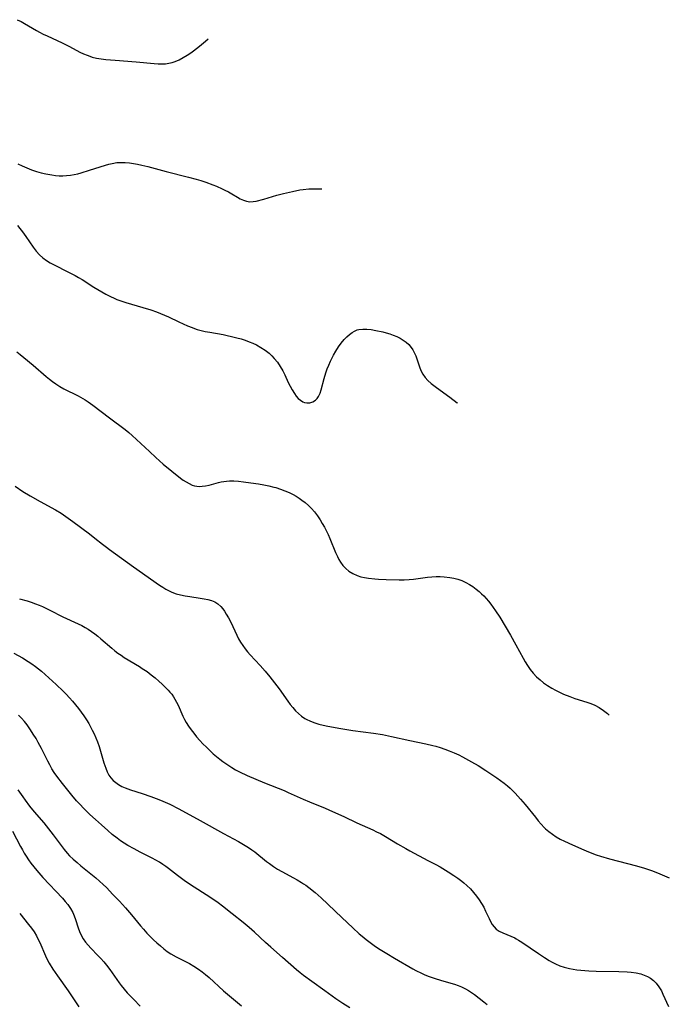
# Model space of a CAD drawing. Header units: inches. Extents: x 1073367 to 1082519, y 1569854 to 1574957.
# Tile 565 of 565: x 1081412 to 1081656, y 1573608 to 1573978. Entities that reach past the tile are written whole.
import ezdxf

# ---------------------------------------------------------------- set-up
doc = ezdxf.new("R2010")
doc.units = ezdxf.units.IN
doc.header["$MEASUREMENT"] = 0
doc.layers.add('CGG_CurvaNivelLidar_v1', color=7, linetype='Continuous', lineweight=30, true_color=0x008008)

msp = doc.modelspace()

# ---------------------------------------------------------------- linework, layer by layer
at = {"layer": 'CGG_CurvaNivelLidar_v1'}
for points in [[(1081411.2394, 1573977.9269, 79.5), (1081412.7713, 1573977.2183, 79.5), (1081414.093, 1573976.4947, 79.5), (1081418.5179, 1573973.8451, 79.5), (1081419.6642, 1573973.2225, 79.5), (1081421.0878, 1573972.5055, 79.5), (1081422.5364, 1573971.8189, 79.5), (1081428.1679, 1573969.2654, 79.5), (1081430.9144, 1573967.8845, 79.5), (1081434.8654, 1573965.7714, 79.5), (1081436.1766, 1573965.1264, 79.5), (1081437.5122, 1573964.5522, 79.5), (1081438.5152, 1573964.1917, 79.5), (1081439.4419, 1573963.9131, 79.5), (1081441.1235, 1573963.523, 79.5), (1081442.8396, 1573963.2374, 79.5), (1081444.581, 1573963.0241, 79.5), (1081448.1126, 1573962.7121, 79.5), (1081455.9548, 1573962.1171, 79.5), (1081462.7427, 1573961.4409, 79.5), (1081464.2099, 1573961.3475, 79.5), (1081465.658, 1573961.3209, 79.5), (1081466.9726, 1573961.38, 79.5), (1081468.2635, 1573961.5487, 79.5), (1081469.4201, 1573961.82, 79.5), (1081470.5536, 1573962.1955, 79.5), (1081472.1086, 1573962.8715, 79.5), (1081473.6294, 1573963.682, 79.5), (1081475.071, 1573964.559, 79.5), (1081476.4876, 1573965.5126, 79.5), (1081477.5096, 1573966.2548, 79.5), (1081479.6779, 1573967.9495, 79.5), (1081481.9774, 1573969.8422, 79.5), (1081483.0392, 1573970.732, 79.5)], [(1081411.5122, 1573923.8242, 79), (1081413.1756, 1573923.013, 79), (1081414.876, 1573922.276, 79), (1081416.6067, 1573921.6096, 79), (1081418.5639, 1573920.9531, 79), (1081420.3096, 1573920.4535, 79), (1081422.0694, 1573920.0291, 79), (1081424.271, 1573919.6172, 79), (1081425.6607, 1573919.4378, 79), (1081427.0524, 1573919.3316, 79), (1081428.4442, 1573919.3112, 79), (1081429.8648, 1573919.3899, 79), (1081431.2813, 1573919.5605, 79), (1081432.691, 1573919.8124, 79), (1081434.0005, 1573920.1122, 79), (1081435.3046, 1573920.457, 79), (1081438.4287, 1573921.3873, 79), (1081444.4758, 1573923.3288, 79), (1081445.7185, 1573923.6887, 79), (1081446.9618, 1573923.9904, 79), (1081448.66, 1573924.2539, 79), (1081450.3484, 1573924.3246, 79), (1081451.868, 1573924.2683, 79), (1081453.4013, 1573924.1264, 79), (1081454.944, 1573923.9148, 79), (1081456.4927, 1573923.645, 79), (1081458.0443, 1573923.325, 79), (1081460.3795, 1573922.7601, 79), (1081467.2539, 1573920.9051, 79), (1081475.6252, 1573918.8377, 79), (1081478.4288, 1573918.0673, 79), (1081480.2478, 1573917.4993, 79), (1081482.0467, 1573916.8904, 79), (1081484.7666, 1573915.8977, 79), (1081486.1001, 1573915.3737, 79), (1081488.1993, 1573914.4829, 79), (1081489.2865, 1573913.9815, 79), (1081490.6198, 1573913.309, 79), (1081491.8927, 1573912.5956, 79), (1081494.014, 1573911.288, 79), (1081495.0511, 1573910.6929, 79), (1081496.2188, 1573910.1431, 79), (1081497.4044, 1573909.7521, 79), (1081498.6063, 1573909.5651, 79), (1081499.8161, 1573909.6112, 79), (1081501.0534, 1573909.8332, 79), (1081503.828, 1573910.5845, 79), (1081508.7152, 1573912.0182, 79), (1081511.3063, 1573912.6999, 79), (1081514.5826, 1573913.4542, 79), (1081517.3966, 1573913.9867, 79), (1081518.6314, 1573914.1699, 79), (1081520.721, 1573914.3711, 79), (1081522.5721, 1573914.4299, 79), (1081525.6037, 1573914.4044, 79)], [(1081411.4138, 1573900.644, 78.5), (1081412.3461, 1573899.4907, 78.5), (1081413.2465, 1573898.3111, 78.5), (1081414.568, 1573896.4818, 78.5), (1081417.3455, 1573892.4861, 78.5), (1081418.4665, 1573890.9913, 78.5), (1081419.6875, 1573889.6106, 78.5), (1081420.9387, 1573888.4857, 78.5), (1081422.306, 1573887.4885, 78.5), (1081423.6979, 1573886.6398, 78.5), (1081425.1502, 1573885.8598, 78.5), (1081430.3117, 1573883.2994, 78.5), (1081433.0079, 1573881.903, 78.5), (1081434.3376, 1573881.1699, 78.5), (1081435.6436, 1573880.3986, 78.5), (1081440.1027, 1573877.5051, 78.5), (1081443.0646, 1573875.7038, 78.5), (1081444.5762, 1573874.8569, 78.5), (1081446.117, 1573874.0657, 78.5), (1081447.9097, 1573873.2544, 78.5), (1081448.7214, 1573872.9251, 78.5), (1081450.1706, 1573872.3891, 78.5), (1081452.0181, 1573871.7791, 78.5), (1081458.4251, 1573869.8872, 78.5), (1081461.4727, 1573868.9427, 78.5), (1081463.5312, 1573868.2421, 78.5), (1081465.0875, 1573867.6575, 78.5), (1081466.6203, 1573867.0266, 78.5), (1081468.1259, 1573866.3469, 78.5), (1081471.9104, 1573864.4922, 78.5), (1081473.5383, 1573863.7331, 78.5), (1081475.2266, 1573862.9927, 78.5), (1081476.9354, 1573862.3092, 78.5), (1081477.8962, 1573861.9621, 78.5), (1081478.8672, 1573861.646, 78.5), (1081480.3419, 1573861.239, 78.5), (1081481.8389, 1573860.8963, 78.5), (1081483.5656, 1573860.5593, 78.5), (1081488.5606, 1573859.6806, 78.5), (1081490.1341, 1573859.3682, 78.5), (1081491.7013, 1573859.0244, 78.5), (1081493.7408, 1573858.522, 78.5), (1081495.3174, 1573858.0824, 78.5), (1081496.8732, 1573857.5916, 78.5), (1081498.4006, 1573857.0362, 78.5), (1081499.7884, 1573856.4502, 78.5), (1081501.1407, 1573855.7967, 78.5), (1081502.7967, 1573854.8721, 78.5), (1081504.3767, 1573853.838, 78.5), (1081505.863, 1573852.685, 78.5), (1081506.9264, 1573851.7101, 78.5), (1081507.8119, 1573850.7753, 78.5), (1081508.9997, 1573849.3006, 78.5), (1081510.0639, 1573847.7255, 78.5), (1081511.009, 1573846.0717, 78.5), (1081511.7132, 1573844.6459, 78.5), (1081513.0654, 1573841.7432, 78.5), (1081513.7729, 1573840.3165, 78.5), (1081514.515, 1573838.9497, 78.5), (1081515.346, 1573837.6094, 78.5), (1081516.0589, 1573836.6268, 78.5), (1081516.8165, 1573835.7591, 78.5), (1081517.6265, 1573835.0376, 78.5), (1081518.4924, 1573834.4987, 78.5), (1081519.1575, 1573834.235, 78.5), (1081519.9636, 1573834.0733, 78.5), (1081521.1588, 1573834.1147, 78.5), (1081522.3008, 1573834.4655, 78.5), (1081523.3249, 1573835.1154, 78.5), (1081523.9345, 1573835.7449, 78.5), (1081524.4466, 1573836.5028, 78.5), (1081524.9783, 1573837.6773, 78.5), (1081525.3949, 1573838.9977, 78.5), (1081526.485, 1573843.2366, 78.5), (1081527.1204, 1573845.3987, 78.5), (1081527.6348, 1573846.8456, 78.5), (1081528.2194, 1573848.2799, 78.5), (1081528.8646, 1573849.6965, 78.5), (1081530.0707, 1573852.0329, 78.5), (1081530.9119, 1573853.4909, 78.5), (1081531.8943, 1573855.0459, 78.5), (1081532.9368, 1573856.5231, 78.5), (1081534.0492, 1573857.8939, 78.5), (1081534.9935, 1573858.8861, 78.5), (1081535.9896, 1573859.7713, 78.5), (1081537.0374, 1573860.5288, 78.5), (1081537.9404, 1573861.0372, 78.5), (1081538.8837, 1573861.4214, 78.5), (1081539.4751, 1573861.5848, 78.5), (1081540.9946, 1573861.7818, 78.5), (1081542.58, 1573861.7496, 78.5), (1081544.2141, 1573861.5577, 78.5), (1081545.8832, 1573861.2619, 78.5), (1081548.5142, 1573860.6754, 78.5), (1081549.8175, 1573860.3287, 78.5), (1081551.1068, 1573859.9424, 78.5), (1081552.3723, 1573859.5129, 78.5), (1081553.8255, 1573858.9355, 78.5), (1081555.0574, 1573858.3381, 78.5), (1081556.2174, 1573857.6499, 78.5), (1081557.2875, 1573856.8604, 78.5), (1081558.2892, 1573855.9202, 78.5), (1081559.1715, 1573854.8754, 78.5), (1081559.7912, 1573853.9729, 78.5), (1081560.327, 1573853.0202, 78.5), (1081560.9161, 1573851.6729, 78.5), (1081561.4024, 1573850.278, 78.5), (1081562.3927, 1573847.2062, 78.5), (1081562.8857, 1573845.9883, 78.5), (1081563.4939, 1573844.8375, 78.5), (1081564.3906, 1573843.6036, 78.5), (1081565.4584, 1573842.4649, 78.5), (1081566.6542, 1573841.394, 78.5), (1081567.6464, 1573840.5954, 78.5), (1081568.6801, 1573839.8131, 78.5), (1081573.7427, 1573836.1595, 78.5), (1081576.5032, 1573834.0506, 78.5), (1081576.5751, 1573833.9923, 78.5)], [(1081411.1488, 1573853.1951, 78), (1081412.4693, 1573852.1887, 78), (1081413.77, 1573851.1442, 78), (1081417.2869, 1573848.1836, 78), (1081422.1653, 1573843.9348, 78), (1081423.367, 1573842.9594, 78), (1081424.598, 1573842.0278, 78), (1081425.8615, 1573841.1479, 78), (1081427.3251, 1573840.2291, 78), (1081428.8285, 1573839.3843, 78), (1081434.1446, 1573836.7173, 78), (1081436.7778, 1573835.235, 78), (1081437.9757, 1573834.483, 78), (1081439.7341, 1573833.2455, 78), (1081445.9036, 1573828.4818, 78), (1081451.7636, 1573824.1053, 78), (1081453.1707, 1573822.9685, 78), (1081454.4794, 1573821.833, 78), (1081460.9518, 1573815.8383, 78), (1081463.3039, 1573813.582, 78), (1081464.6813, 1573812.3112, 78), (1081466.0908, 1573811.0922, 78), (1081472.6515, 1573805.8519, 78), (1081473.6555, 1573805.084, 78), (1081474.6749, 1573804.3829, 78), (1081475.8117, 1573803.7325, 78), (1081476.9878, 1573803.2215, 78), (1081477.8506, 1573802.958, 78), (1081478.731, 1573802.7876, 78), (1081479.7343, 1573802.7127, 78), (1081480.7485, 1573802.7498, 78), (1081482.0387, 1573802.9326, 78), (1081483.3337, 1573803.2255, 78), (1081486.8913, 1573804.2218, 78), (1081487.8398, 1573804.4329, 78), (1081488.8052, 1573804.5933, 78), (1081489.8571, 1573804.7007, 78), (1081490.9247, 1573804.7492, 78), (1081492.6606, 1573804.7292, 78), (1081494.4227, 1573804.6171, 78), (1081496.2043, 1573804.4385, 78), (1081498.9417, 1573804.0842, 78), (1081501.9233, 1573803.6307, 78), (1081503.8358, 1573803.2928, 78), (1081505.7379, 1573802.9047, 78), (1081507.6209, 1573802.4501, 78), (1081508.4248, 1573802.2278, 78), (1081510.1421, 1573801.6833, 78), (1081511.7563, 1573801.0877, 78), (1081513.3358, 1573800.418, 78), (1081514.8715, 1573799.6655, 78), (1081516.016, 1573799.0236, 78), (1081517.1262, 1573798.3273, 78), (1081518.1996, 1573797.5779, 78), (1081519.42, 1573796.6198, 78), (1081520.5793, 1573795.5881, 78), (1081521.748, 1573794.4019, 78), (1081522.84, 1573793.139, 78), (1081523.9649, 1573791.6546, 78), (1081525.0103, 1573790.1031, 78), (1081525.8187, 1573788.7891, 78), (1081526.5848, 1573787.447, 78), (1081527.3089, 1573786.0811, 78), (1081527.9892, 1573784.6945, 78), (1081528.6615, 1573783.1989, 78), (1081530.8354, 1573777.8283, 78), (1081531.4839, 1573776.381, 78), (1081532.0387, 1573775.2886, 78), (1081532.6582, 1573774.2535, 78), (1081533.5824, 1573773.0245, 78), (1081534.6377, 1573771.9171, 78), (1081535.8081, 1573770.937, 78), (1081537.3182, 1573769.9624, 78), (1081538.9556, 1573769.2002, 78), (1081540.2977, 1573768.7683, 78), (1081541.6939, 1573768.4484, 78), (1081543.131, 1573768.2117, 78), (1081545.4994, 1573767.9602, 78), (1081546.9293, 1573767.8676, 78), (1081549.8213, 1573767.7412, 78), (1081554.695, 1573767.613, 78), (1081556.5495, 1573767.6397, 78), (1081558.4005, 1573767.7487, 78), (1081560.104, 1573767.9302, 78), (1081565.2551, 1573768.6355, 78), (1081566.9265, 1573768.803, 78), (1081568.5943, 1573768.8889, 78), (1081570.0907, 1573768.8742, 78), (1081571.5787, 1573768.7751, 78), (1081573.697, 1573768.4955, 78), (1081575.218, 1573768.1967, 78), (1081576.7104, 1573767.8089, 78), (1081578.163, 1573767.3115, 78), (1081579.6387, 1573766.651, 78), (1081581.0618, 1573765.8677, 78), (1081582.3255, 1573765.0572, 78), (1081583.5461, 1573764.1695, 78), (1081584.7194, 1573763.2087, 78), (1081585.6021, 1573762.4065, 78), (1081586.4541, 1573761.5652, 78), (1081587.3338, 1573760.6256, 78), (1081588.1794, 1573759.6489, 78), (1081589.1141, 1573758.4769, 78), (1081590.009, 1573757.2669, 78), (1081590.8701, 1573756.0263, 78), (1081592.4627, 1573753.5507, 78), (1081596.4588, 1573746.8349, 78), (1081598.5129, 1573743.2559, 78), (1081601.1819, 1573738.248, 78), (1081601.968, 1573736.8546, 78), (1081602.8629, 1573735.3954, 78), (1081603.8308, 1573733.9963, 78), (1081604.9951, 1573732.5558, 78), (1081606.2668, 1573731.2121, 78), (1081607.5472, 1573730.0462, 78), (1081608.9074, 1573728.9687, 78), (1081610.3964, 1573727.9424, 78), (1081611.9461, 1573726.9945, 78), (1081613.4059, 1573726.1829, 78), (1081614.8973, 1573725.4228, 78), (1081616.4165, 1573724.7163, 78), (1081618.7438, 1573723.7709, 78), (1081620.6653, 1573723.1122, 78), (1081625.1699, 1573721.6782, 78), (1081626.6353, 1573721.1438, 78), (1081628.0571, 1573720.5365, 78), (1081629.7457, 1573719.6412, 78), (1081631.3446, 1573718.5934, 78), (1081632.8437, 1573717.4007, 78), (1081633.4586, 1573716.8196, 78)], [(1081410.538, 1573802.7374, 77.5), (1081413.4424, 1573800.8427, 77.5), (1081416.1429, 1573799.1981, 77.5), (1081419.9157, 1573797.0292, 77.5), (1081425.6508, 1573793.873, 77.5), (1081427.754, 1573792.6015, 77.5), (1081429.5019, 1573791.432, 77.5), (1081432.1689, 1573789.4966, 77.5), (1081438.3959, 1573784.8577, 77.5), (1081440.4257, 1573783.2868, 77.5), (1081443.3061, 1573780.9885, 77.5), (1081444.7622, 1573779.8652, 77.5), (1081445.9517, 1573778.9937, 77.5), (1081455.0136, 1573772.4647, 77.5), (1081464.7535, 1573765.6542, 77.5), (1081465.9507, 1573764.8549, 77.5), (1081467.151, 1573764.1052, 77.5), (1081468.0536, 1573763.592, 77.5), (1081469.3327, 1573762.9829, 77.5), (1081470.9688, 1573762.4106, 77.5), (1081472.6259, 1573761.9773, 77.5), (1081474.323, 1573761.6301, 77.5), (1081476.0405, 1573761.3476, 77.5), (1081479.9711, 1573760.7763, 77.5), (1081481.4287, 1573760.5251, 77.5), (1081482.862, 1573760.2361, 77.5), (1081484.2237, 1573759.8594, 77.5), (1081485.4897, 1573759.3254, 77.5), (1081486.6384, 1573758.5779, 77.5), (1081487.674, 1573757.6376, 77.5), (1081488.4352, 1573756.7602, 77.5), (1081489.1391, 1573755.7986, 77.5), (1081489.7964, 1573754.7695, 77.5), (1081490.6002, 1573753.3467, 77.5), (1081491.4492, 1573751.6808, 77.5), (1081493.7384, 1573746.8718, 77.5), (1081494.4204, 1573745.5088, 77.5), (1081495.1524, 1573744.1762, 77.5), (1081495.9433, 1573742.9085, 77.5), (1081496.8098, 1573741.6928, 77.5), (1081497.7392, 1573740.5448, 77.5), (1081498.7209, 1573739.4312, 77.5), (1081502.4609, 1573735.4099, 77.5), (1081504.3832, 1573733.2836, 77.5), (1081506.1764, 1573731.2106, 77.5), (1081507.0637, 1573730.1376, 77.5), (1081508.8031, 1573727.8835, 77.5), (1081509.6527, 1573726.7028, 77.5), (1081512.8408, 1573722.0978, 77.5), (1081513.7554, 1573720.8541, 77.5), (1081514.7068, 1573719.657, 77.5), (1081515.7488, 1573718.4811, 77.5), (1081516.8526, 1573717.3891, 77.5), (1081518.0258, 1573716.3998, 77.5), (1081519.2804, 1573715.5378, 77.5), (1081519.7856, 1573715.247, 77.5), (1081521.3347, 1573714.5118, 77.5), (1081522.9679, 1573713.9172, 77.5), (1081524.5583, 1573713.4561, 77.5), (1081526.1889, 1573713.0609, 77.5), (1081527.848, 1573712.708, 77.5), (1081532.7263, 1573711.8116, 77.5), (1081537.3135, 1573711.0931, 77.5), (1081545.0901, 1573710.0259, 77.5), (1081548.3923, 1573709.497, 77.5), (1081551.7689, 1573708.8111, 77.5), (1081558.6131, 1573707.245, 77.5), (1081564.7054, 1573705.9927, 77.5), (1081567.3466, 1573705.3918, 77.5), (1081568.4089, 1573705.1205, 77.5), (1081570.0517, 1573704.6467, 77.5), (1081571.7688, 1573704.065, 77.5), (1081573.4642, 1573703.4173, 77.5), (1081575.2554, 1573702.67, 77.5), (1081577.0228, 1573701.8622, 77.5), (1081578.4883, 1573701.1308, 77.5), (1081581.7667, 1573699.3442, 77.5), (1081584.2922, 1573697.8566, 77.5), (1081587.1592, 1573696.075, 77.5), (1081589.4901, 1573694.5675, 77.5), (1081591.3846, 1573693.287, 77.5), (1081592.7239, 1573692.3179, 77.5), (1081594.0304, 1573691.3069, 77.5), (1081595.2995, 1573690.2503, 77.5), (1081596.2999, 1573689.3554, 77.5), (1081598.2216, 1573687.4778, 77.5), (1081600.2597, 1573685.2644, 77.5), (1081601.9695, 1573683.2637, 77.5), (1081605.7964, 1573678.454, 77.5), (1081606.8572, 1573677.1528, 77.5), (1081607.9499, 1573675.892, 77.5), (1081609.0941, 1573674.692, 77.5), (1081609.6362, 1573674.1741, 77.5), (1081610.8989, 1573673.0875, 77.5), (1081612.2303, 1573672.0841, 77.5), (1081613.6213, 1573671.1594, 77.5), (1081615.0664, 1573670.3138, 77.5), (1081616.7404, 1573669.4586, 77.5), (1081619.706, 1573668.1135, 77.5), (1081623.9741, 1573666.2657, 77.5), (1081625.7312, 1573665.5195, 77.5), (1081628.6124, 1573664.3869, 77.5), (1081630.2553, 1573663.8202, 77.5), (1081633.5967, 1573662.8231, 77.5), (1081636.9779, 1573661.9326, 77.5), (1081643.8045, 1573660.2353, 77.5), (1081646.7751, 1573659.3984, 77.5), (1081648.3191, 1573658.8937, 77.5), (1081649.7357, 1573658.3739, 77.5), (1081652.5246, 1573657.2325, 77.5), (1081656.0239, 1573655.6942, 77.5), (1081656.0686, 1573655.6741, 77.5)], [(1081412.1395, 1573760.4758, 77), (1081414.9804, 1573759.7297, 77), (1081416.5988, 1573759.2273, 77), (1081418.193, 1573758.6583, 77), (1081419.4883, 1573758.1306, 77), (1081420.7667, 1573757.5596, 77), (1081423.5064, 1573756.2233, 77), (1081428.4137, 1573753.7451, 77), (1081434.1363, 1573751.1375, 77), (1081435.6084, 1573750.4208, 77), (1081436.8081, 1573749.7809, 77), (1081437.9762, 1573749.0896, 77), (1081439.203, 1573748.2723, 77), (1081440.3926, 1573747.3961, 77), (1081441.5527, 1573746.4747, 77), (1081442.6778, 1573745.5305, 77), (1081446.819, 1573741.9027, 77), (1081447.9465, 1573740.9798, 77), (1081449.1066, 1573740.0978, 77), (1081450.2684, 1573739.2853, 77), (1081451.4581, 1573738.5102, 77), (1081457.1811, 1573735.078, 77), (1081458.2625, 1573734.3892, 77), (1081460.0477, 1573733.1548, 77), (1081461.5749, 1573731.998, 77), (1081463.0603, 1573730.7936, 77), (1081464.5076, 1573729.5539, 77), (1081465.7036, 1573728.479, 77), (1081466.8593, 1573727.3767, 77), (1081467.9595, 1573726.2365, 77), (1081468.6515, 1573725.4512, 77), (1081469.3048, 1573724.6398, 77), (1081469.9431, 1573723.7551, 77), (1081470.5275, 1573722.8369, 77), (1081471.1456, 1573721.7139, 77), (1081471.7043, 1573720.5566, 77), (1081473.5231, 1573716.3762, 77), (1081474.105, 1573715.1855, 77), (1081474.7411, 1573714.0201, 77), (1081475.6012, 1573712.6442, 77), (1081476.5406, 1573711.31, 77), (1081477.5421, 1573710.0078, 77), (1081478.5914, 1573708.7321, 77), (1081479.79, 1573707.3553, 77), (1081481.0334, 1573706.0111, 77), (1081482.2922, 1573704.7354, 77), (1081483.5878, 1573703.4944, 77), (1081484.8518, 1573702.3442, 77), (1081486.1493, 1573701.2339, 77), (1081487.2973, 1573700.317, 77), (1081488.4695, 1573699.4326, 77), (1081490.7218, 1573697.861, 77), (1081491.8834, 1573697.1308, 77), (1081493.2861, 1573696.331, 77), (1081494.7214, 1573695.5831, 77), (1081497.6557, 1573694.1867, 77), (1081500.8631, 1573692.7671, 77), (1081504.0756, 1573691.4236, 77), (1081511.5072, 1573688.4701, 77), (1081513.0396, 1573687.8217, 77), (1081518.5915, 1573685.3128, 77), (1081520.9894, 1573684.2684, 77), (1081526.9385, 1573681.8448, 77), (1081529.7049, 1573680.6803, 77), (1081533.9276, 1573678.7753, 77), (1081538.7907, 1573676.3975, 77), (1081544.8074, 1573673.7279, 77), (1081546.2213, 1573673.0614, 77), (1081547.6423, 1573672.3384, 77), (1081549.564, 1573671.251, 77), (1081554.0407, 1573668.5053, 77), (1081557.1425, 1573666.7101, 77), (1081558.7191, 1573665.8515, 77), (1081565.4917, 1573662.302, 77), (1081568.4608, 1573660.7116, 77), (1081570.0089, 1573659.8381, 77), (1081573.0561, 1573658.016, 77), (1081575.2093, 1573656.6484, 77), (1081576.7367, 1573655.6077, 77), (1081578.2139, 1573654.5117, 77), (1081579.0066, 1573653.8723, 77), (1081580.1234, 1573652.8913, 77), (1081581.4121, 1573651.613, 77), (1081582.6163, 1573650.2616, 77), (1081583.7367, 1573648.8487, 77), (1081584.7033, 1573647.4839, 77), (1081585.5963, 1573646.0858, 77), (1081586.4154, 1573644.6661, 77), (1081587.1347, 1573643.2785, 77), (1081588.4391, 1573640.4584, 77), (1081589.0011, 1573639.3158, 77), (1081589.5981, 1573638.2687, 77), (1081590.2684, 1573637.3241, 77), (1081591.0421, 1573636.5136, 77), (1081592.2399, 1573635.6829, 77), (1081593.604, 1573635.0279, 77), (1081596.6064, 1573633.8328, 77), (1081598.0606, 1573633.1569, 77), (1081598.6442, 1573632.8516, 77), (1081599.511, 1573632.3615, 77), (1081600.7, 1573631.6237, 77), (1081606.9253, 1573627.3575, 77), (1081609.1909, 1573625.8487, 77), (1081610.9821, 1573624.7182, 77), (1081611.8666, 1573624.2091, 77), (1081613.411, 1573623.4267, 77), (1081615.0058, 1573622.7499, 77), (1081616.646, 1573622.1834, 77), (1081617.6487, 1573621.9004, 77), (1081618.6648, 1573621.6578, 77), (1081619.994, 1573621.3998, 77), (1081621.3391, 1573621.1968, 77), (1081622.8183, 1573621.0297, 77), (1081624.309, 1573620.9058, 77), (1081625.8082, 1573620.8129, 77), (1081628.5727, 1573620.7007, 77), (1081637.1167, 1573620.5837, 77), (1081640.1954, 1573620.4272, 77), (1081641.7787, 1573620.281, 77), (1081643.623, 1573620.0345, 77), (1081645.3986, 1573619.6561, 77), (1081646.6511, 1573619.2532, 77), (1081647.8389, 1573618.7296, 77), (1081649.0242, 1573618.0265, 77), (1081650.1124, 1573617.1853, 77), (1081651.0929, 1573616.2148, 77), (1081652.1772, 1573614.8056, 77), (1081653.1108, 1573613.2501, 77), (1081653.6921, 1573612.1102, 77), (1081655.7978, 1573607.4606, 77)], [(1081410.074, 1573740.1246, 76.5), (1081413.2882, 1573738.2781, 76.5), (1081415.4549, 1573736.9474, 76.5), (1081416.8293, 1573736.0441, 76.5), (1081418.1709, 1573735.0958, 76.5), (1081419.3135, 1573734.22, 76.5), (1081420.3942, 1573733.3354, 76.5), (1081421.8137, 1573732.1098, 76.5), (1081423.2112, 1573730.853, 76.5), (1081425.9219, 1573728.3395, 76.5), (1081428.5395, 1573725.8261, 76.5), (1081429.6944, 1573724.6639, 76.5), (1081430.9586, 1573723.3203, 76.5), (1081432.1139, 1573722.012, 76.5), (1081433.2314, 1573720.6713, 76.5), (1081434.3125, 1573719.3015, 76.5), (1081435.3347, 1573717.9333, 76.5), (1081436.3194, 1573716.5396, 76.5), (1081437.2626, 1573715.12, 76.5), (1081438.1574, 1573713.6724, 76.5), (1081438.7399, 1573712.657, 76.5), (1081439.4968, 1573711.2314, 76.5), (1081440.2018, 1573709.7804, 76.5), (1081440.8529, 1573708.306, 76.5), (1081441.4455, 1573706.8094, 76.5), (1081442.0516, 1573705.0642, 76.5), (1081442.5972, 1573703.3051, 76.5), (1081443.8616, 1573698.9514, 76.5), (1081444.5469, 1573696.8938, 76.5), (1081445.095, 1573695.5735, 76.5), (1081445.7479, 1573694.3343, 76.5), (1081446.4794, 1573693.2684, 76.5), (1081447.3296, 1573692.305, 76.5), (1081448.2643, 1573691.4779, 76.5), (1081449.2962, 1573690.7576, 76.5), (1081450.5322, 1573690.0825, 76.5), (1081451.8488, 1573689.5054, 76.5), (1081453.834, 1573688.7916, 76.5), (1081458.2532, 1573687.4131, 76.5), (1081461.5065, 1573686.3231, 76.5), (1081464.4845, 1573685.1868, 76.5), (1081465.9566, 1573684.5703, 76.5), (1081468.5358, 1573683.3874, 76.5), (1081471.9732, 1573681.6025, 76.5), (1081479.9583, 1573677.2686, 76.5), (1081488.6858, 1573672.4156, 76.5), (1081494.4082, 1573669.3386, 76.5), (1081496.9256, 1573667.8787, 76.5), (1081498.152, 1573667.1049, 76.5), (1081499.3543, 1573666.2907, 76.5), (1081500.525, 1573665.4369, 76.5), (1081504.9244, 1573661.9023, 76.5), (1081505.9568, 1573661.1063, 76.5), (1081507.4655, 1573660.0234, 76.5), (1081509.0234, 1573659.0169, 76.5), (1081510.6153, 1573658.1035, 76.5), (1081515.0302, 1573655.7721, 76.5), (1081516.4108, 1573655.0105, 76.5), (1081518.0618, 1573654.0226, 76.5), (1081518.7926, 1573653.5438, 76.5), (1081519.6358, 1573652.9549, 76.5), (1081520.818, 1573652.0689, 76.5), (1081523.1093, 1573650.1827, 76.5), (1081525.3396, 1573648.1829, 76.5), (1081533.1528, 1573640.8733, 76.5), (1081537.2794, 1573636.9371, 76.5), (1081539.7022, 1573634.7206, 76.5), (1081540.7804, 1573633.8002, 76.5), (1081542.2644, 1573632.6074, 76.5), (1081543.7836, 1573631.4592, 76.5), (1081545.3328, 1573630.3506, 76.5), (1081546.9335, 1573629.2622, 76.5), (1081549.9808, 1573627.3223, 76.5), (1081552.8801, 1573625.6096, 76.5), (1081559.792, 1573621.6279, 76.5), (1081560.9891, 1573620.9676, 76.5), (1081563.112, 1573619.8835, 76.5), (1081564.0366, 1573619.4579, 76.5), (1081565.5261, 1573618.8445, 76.5), (1081567.0398, 1573618.2899, 76.5), (1081568.5674, 1573617.7741, 76.5), (1081571.4386, 1573616.8846, 76.5), (1081575.4366, 1573615.7571, 76.5), (1081576.7865, 1573615.3042, 76.5), (1081578.106, 1573614.7855, 76.5), (1081579.6104, 1573614.0725, 76.5), (1081580.7512, 1573613.4242, 76.5), (1081581.8488, 1573612.7073, 76.5), (1081582.9775, 1573611.8789, 76.5), (1081586.4543, 1573609.1418, 76.5), (1081587.7543, 1573608.1879, 76.5)], [(1081536.1251, 1573606.9079, 76), (1081533.4806, 1573608.5847, 76), (1081530.929, 1573610.356, 76), (1081526.7801, 1573613.3532, 76), (1081521.8654, 1573616.8255, 76), (1081518.7816, 1573619.0774, 76), (1081517.4604, 1573620.1184, 76), (1081516.1662, 1573621.1925, 76), (1081510.9064, 1573625.8567, 76), (1081506.511, 1573629.6492, 76), (1081504.4452, 1573631.5141, 76), (1081500.3371, 1573635.3256, 76), (1081498.3678, 1573637.0502, 76), (1081496.065, 1573638.9771, 76), (1081492.0132, 1573642.2811, 76), (1081488.3353, 1573645.1473, 76), (1081486.759, 1573646.295, 76), (1081483.5448, 1573648.502, 76), (1081476.2868, 1573653.1616, 76), (1081473.9365, 1573654.7571, 76), (1081471.5276, 1573656.55, 76), (1081468.0795, 1573659.2898, 76), (1081467.0474, 1573660.0493, 76), (1081465.9891, 1573660.7731, 76), (1081464.6768, 1573661.5923, 76), (1081463.3303, 1573662.3613, 76), (1081461.9571, 1573663.0895, 76), (1081457.4479, 1573665.3423, 76), (1081455.1421, 1573666.5724, 76), (1081452.8061, 1573667.9205, 76), (1081451.4484, 1573668.7687, 76), (1081450.1176, 1573669.6573, 76), (1081448.8185, 1573670.5908, 76), (1081446.9818, 1573672.0378, 76), (1081445.3098, 1573673.4509, 76), (1081442.8814, 1573675.5841, 76), (1081440.6371, 1573677.6019, 76), (1081438.586, 1573679.5062, 76), (1081436.5368, 1573681.5305, 76), (1081434.5313, 1573683.6563, 76), (1081433.6129, 1573684.6914, 76), (1081431.8291, 1573686.8033, 76), (1081428.3114, 1573691.1911, 76), (1081426.2022, 1573693.8935, 76), (1081425.2361, 1573695.2612, 76), (1081424.3342, 1573696.6714, 76), (1081423.5017, 1573698.1233, 76), (1081422.7563, 1573699.5729, 76), (1081420.4404, 1573704.2666, 76), (1081419.1809, 1573706.5864, 76), (1081418.3626, 1573707.9988, 76), (1081417.3401, 1573709.6781, 76), (1081416.2718, 1573711.3266, 76), (1081414.9934, 1573713.1368, 76), (1081413.9941, 1573714.4157, 76), (1081412.9436, 1573715.6545, 76), (1081411.8467, 1573716.8548, 76)], [(1081411.5836, 1573688.836, 75.5), (1081413.3888, 1573686.171, 75.5), (1081414.2995, 1573684.8896, 75.5), (1081415.9686, 1573682.6558, 75.5), (1081417.6767, 1573680.5315, 75.5), (1081421.3059, 1573676.3558, 75.5), (1081423.1077, 1573674.1935, 75.5), (1081424.8472, 1573671.9189, 75.5), (1081427.8173, 1573667.8346, 75.5), (1081428.9159, 1573666.4187, 75.5), (1081430.083, 1573665.0353, 75.5), (1081430.9913, 1573664.0497, 75.5), (1081432.3403, 1573662.7197, 75.5), (1081433.7512, 1573661.4476, 75.5), (1081435.206, 1573660.217, 75.5), (1081440.7602, 1573655.7154, 75.5), (1081442.2033, 1573654.4657, 75.5), (1081443.6124, 1573653.177, 75.5), (1081444.7747, 1573652.0565, 75.5), (1081447.2334, 1573649.5407, 75.5), (1081449.6524, 1573646.963, 75.5), (1081451.9103, 1573644.4968, 75.5), (1081454.2328, 1573641.8066, 75.5), (1081457.5788, 1573637.7714, 75.5), (1081458.6841, 1573636.4837, 75.5), (1081460.0185, 1573634.9976, 75.5), (1081461.2637, 1573633.6811, 75.5), (1081462.4855, 1573632.4604, 75.5), (1081463.7396, 1573631.2816, 75.5), (1081465.0284, 1573630.1512, 75.5), (1081466.3147, 1573629.1106, 75.5), (1081467.6417, 1573628.1342, 75.5), (1081469.0152, 1573627.235, 75.5), (1081471.0015, 1573626.1197, 75.5), (1081476.0274, 1573623.5526, 75.5), (1081477.6553, 1573622.6149, 75.5), (1081479.3283, 1573621.4965, 75.5), (1081480.6881, 1573620.4706, 75.5), (1081482.0124, 1573619.3872, 75.5), (1081483.3094, 1573618.2603, 75.5), (1081488.7674, 1573613.2809, 75.5), (1081495.4332, 1573607.6232, 75.5)], [(1081409.5644, 1573673.2552, 75), (1081412.5671, 1573667.4792, 75), (1081413.2383, 1573666.2429, 75), (1081413.9358, 1573665.0232, 75), (1081414.6683, 1573663.8255, 75), (1081415.5268, 1573662.5337, 75), (1081416.4344, 1573661.2744, 75), (1081417.5532, 1573659.8376, 75), (1081418.7197, 1573658.4351, 75), (1081420.9629, 1573655.9096, 75), (1081428.2611, 1573648.0955, 75), (1081429.3048, 1573646.903, 75), (1081430.2845, 1573645.6859, 75), (1081431.2868, 1573644.2563, 75), (1081432.1355, 1573642.7607, 75), (1081432.7154, 1573641.4322, 75), (1081433.2011, 1573640.0644, 75), (1081434.1806, 1573636.9478, 75), (1081434.6698, 1573635.5771, 75), (1081435.2545, 1573634.2493, 75), (1081436.0375, 1573632.8768, 75), (1081436.959, 1573631.5716, 75), (1081437.8862, 1573630.4449, 75), (1081438.8812, 1573629.3548, 75), (1081441.6158, 1573626.582, 75), (1081442.7338, 1573625.4046, 75), (1081443.82, 1573624.1885, 75), (1081444.862, 1573622.9289, 75), (1081446.0994, 1573621.2795, 75), (1081449.5593, 1573616.3076, 75), (1081450.3606, 1573615.2515, 75), (1081451.4725, 1573613.8941, 75), (1081452.6317, 1573612.5867, 75), (1081455.0478, 1573610.0429, 75), (1081457.4327, 1573607.6105, 75)], [(1081412.2347, 1573642.4057, 74.5), (1081415.5992, 1573638.2258, 74.5), (1081416.6393, 1573636.8412, 74.5), (1081417.6125, 1573635.4181, 74.5), (1081418.4924, 1573633.9468, 74.5), (1081418.9433, 1573633.0986, 74.5), (1081419.7445, 1573631.4223, 74.5), (1081421.8984, 1573626.4235, 74.5), (1081422.5593, 1573625.0791, 74.5), (1081423.2724, 1573623.756, 74.5), (1081424.6716, 1573621.4248, 74.5), (1081426.3851, 1573618.8825, 74.5), (1081430.3844, 1573613.3092, 74.5), (1081434.4882, 1573607.2895, 74.5)]]:
    msp.add_polyline3d(points, dxfattribs=at)

doc.saveas('drawing.dxf')
